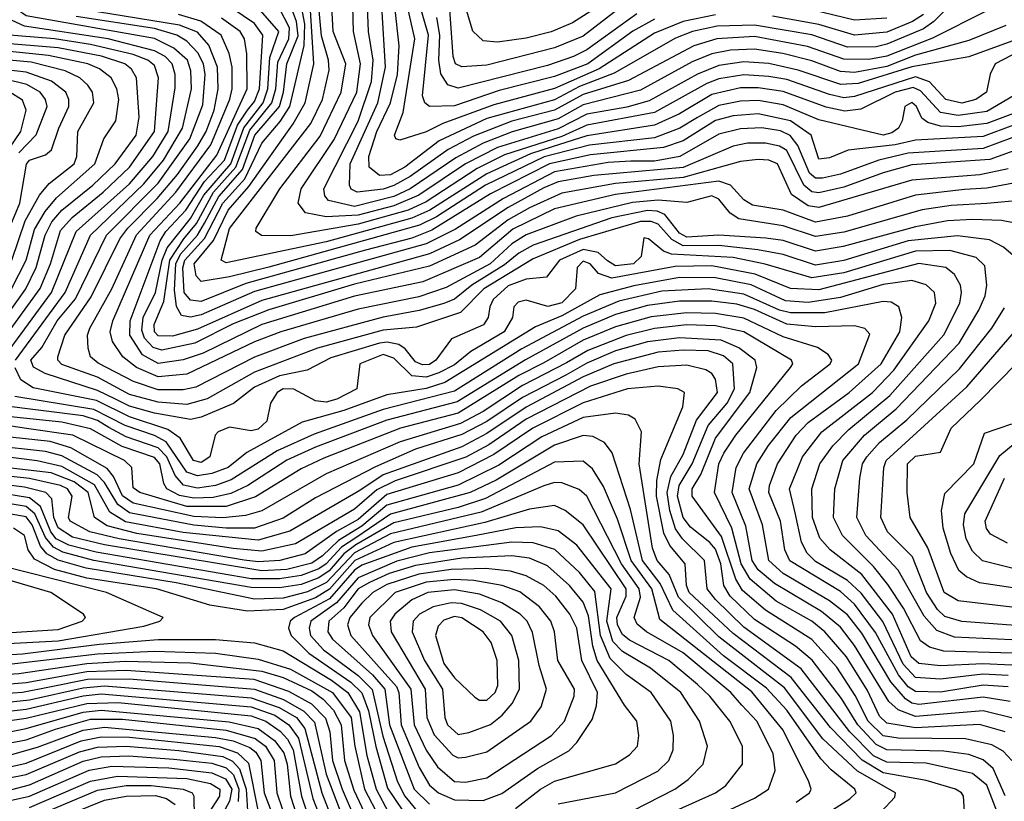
# Model space of a CAD drawing. Extents: x 501367 to 657802, y 482273 to 547541.
# Tile 566 of 656: x 588757 to 591514, y 539591 to 541778. Entities that reach past the tile are written whole.
import ezdxf

# ---------------------------------------------------------------- set-up
doc = ezdxf.new("R2010")
doc.units = 0

msp = doc.modelspace()

# ---------------------------------------------------------------- linework, layer by layer
at = {"layer": '0CON20XD'}
for points in [[(590432.9, 541807.1), (590335, 541732.2), (590255, 541699), (590065, 541650.6), (589995, 541645.9), (589977.5, 541655), (589970.7, 541675), (589953.5, 541925)], [(591615, 541477), (591455, 541417.7), (591245, 541404.8), (591162.8, 541385), (591055.8, 541345.8), (591005, 541334.9), (590985, 541334.7), (590968.5, 541348.5), (590935.6, 541425.6), (590914.4, 541454.4), (590887.3, 541467.3), (590835, 541475.3), (590775, 541472.7), (590715, 541457.7), (590605.1, 541394.9), (590535, 541382.2), (590467.9, 541382.1), (590405, 541378.8), (590255, 541351.9), (590111.8, 541278.2), (589977.7, 541192.3), (589895, 541151), (589415, 541017.7), (589265, 540951.9), (589235.6, 540945.6), (589210.4, 540950.4), (589195.8, 540975.8), (589191, 541021), (589194.8, 541095), (589207.6, 541122.4), (589255.1, 541175), (589275, 541208.5), (589315, 541283.6), (589380.7, 541359.3), (589415.3, 541455), (589484.2, 541535), (589496, 541575), (589505.2, 541655), (589537.3, 541732.7), (589532.6, 541772.6), (589512.4, 541825)], [(591385, 541841), (591316.9, 541773.1), (591287.6, 541752.4), (591185, 541709.3), (591155, 541702.5), (591075, 541701.5), (590975, 541735.4), (590815, 541763.1), (590710.2, 541759.8), (590641.3, 541745), (590593.8, 541726.2), (590422, 541628), (590325, 541590.9), (590255, 541554.3), (590065, 541501.3), (589931.3, 541438.7), (589835.4, 541365), (589795, 541343.7), (589765, 541342.2), (589735.5, 541365.5), (589734.4, 541395), (589756.9, 541465), (589795.5, 541545), (589814.9, 541625), (589819.6, 541705), (589807.9, 541815)], [(590535, 541779.6), (590474.4, 541745.6), (590347.9, 541655), (590255, 541619.3), (590100, 541580), (589975, 541537.2), (589905, 541534.8), (589891.7, 541545), (589884.8, 541565.2), (589901.5, 541735), (589875.6, 541825)], [(590400, 541830), (590305, 541768.9), (590245, 541743.8), (590175, 541726.7), (590095, 541715.5), (590055, 541718.7), (590026.2, 541746.2), (590007.8, 541805)], [(588745.5, 540825), (588884.9, 541015.1), (588955.1, 541175), (589105, 541319.1), (589160.2, 541385), (589213.4, 541475), (589238.5, 541585), (589236.1, 541635), (589226.6, 541665), (589188.4, 541698.4), (589135, 541725.2), (588775, 541788.8), (588753.7, 541803.7)], [(591538.7, 541118.6), (591511.5, 541141.5), (591472.2, 541162.2), (591383.1, 541173.1), (591245, 541159), (591065, 541104.2), (590985, 541091.1), (590895, 541120.7), (590824.2, 541134.2), (590715, 541145.9), (590615, 541144.9), (590582.7, 541162.7), (590545, 541206.3), (590525, 541213.5), (590495, 541213.7), (590325, 541162.6), (590195, 541108.8), (590056.7, 541025), (589991.6, 540958.4), (589867.9, 540917.9), (589775, 540909), (589590.7, 540859.3), (589415, 540791.8), (589282.4, 540717.6), (589225, 540701.6), (589145, 540708.1), (589065, 540729.4), (588975, 540777.7), (588875, 540813.4), (588863.5, 540825), (588864.1, 540835), (588883.8, 540895), (588957.5, 541002.5), (589037.2, 541165), (589059.7, 541195), (589142.3, 541277.7), (589199.4, 541345), (589255.8, 541425), (589278.9, 541465), (589301.3, 541525), (589313, 541585), (589311.2, 541645), (589287, 541707), (589255, 541742.9), (589205, 541763.2), (588935, 541806.2)], [(591690.6, 541465), (591473.2, 541386.8), (591255, 541371.7), (591175, 541350), (591065, 541309.3), (590995, 541293.9), (590975, 541296.2), (590952.5, 541315), (590905, 541411.6), (590885, 541424.2), (590845, 541432.2), (590795, 541432.2), (590755, 541424.2), (590615, 541364.4), (590365, 541342), (590265, 541324.1), (590225, 541307.8), (590125, 541252.5), (589988.2, 541161.8), (589905, 541122.8), (589435, 540992.5), (589255, 540912.5), (589185, 540892.9), (589145, 540893.7), (589134.7, 540905), (589133.8, 540925), (589160.6, 540989.4), (589177.4, 541105), (589217.2, 541165), (589251.9, 541208.1), (589299.7, 541295), (589362.8, 541365), (589401.4, 541468.6), (589463.6, 541545), (589474.2, 541585), (589480.3, 541659.7), (589510.9, 541725), (589513, 541755), (589485, 541809.5)], [(591625, 541514.2), (591455, 541451.2), (591265, 541440.7), (591208.2, 541428.2), (591077, 541413), (591025, 541391.3), (590995, 541388.2), (590973.1, 541455), (590915, 541494.7), (590825, 541514.2), (590755, 541508.8), (590705, 541496.1), (590615, 541439.3), (590560, 541420), (590355, 541399.9), (590240.3, 541375), (590075, 541291), (589910.9, 541189.1), (589855, 541166.8), (589725, 541133.3), (589390.1, 541039.9), (589265, 540989.3), (589235, 540993.2), (589218.1, 541015), (589213.8, 541083.8), (589219.2, 541105), (589274.4, 541165.6), (589326.2, 541265), (589387.1, 541332.8), (589435, 541432.5), (589486.9, 541493.1), (589513.9, 541535), (589554.1, 541705.9), (589555.6, 541765.6), (589546, 541815)], [(591625, 541547.4), (591465, 541487.3), (591385, 541478.5), (591335, 541480.2), (591300.3, 541490.3), (591282.9, 541502.9), (591268.5, 541535), (591255, 541546), (591235.8, 541535), (591228.2, 541495), (591217.6, 541475), (591198.8, 541461.2), (591175, 541454.5), (590995, 541497.6), (590895, 541540.3), (590825, 541551.6), (590775, 541550.4), (590715, 541538.3), (590655.2, 541504.8), (590605.1, 541474.9), (590535, 541447.6), (590352.8, 541427.2), (590226.1, 541393.9), (590061.3, 541315), (589924, 541226), (589876.8, 541203.2), (589455, 541086), (589345, 541058.5), (589265, 541045.7), (589251.4, 541061.4), (589245.5, 541095), (589299.5, 541160.5), (589341.2, 541245), (589399.1, 541310.9), (589523.1, 541486.9), (589556.7, 541545), (589580.6, 541655), (589571.4, 541805)], [(589272.7, 541287.3), (589348.2, 541375), (589384.7, 541475.3), (589439.3, 541545), (589451.8, 541585), (589458, 541672), (589482.3, 541745), (589425, 541811.4)], [(591555.7, 541574.3), (591465, 541521.6), (591385, 541509.7), (591335, 541518.4), (591279.1, 541579.1), (591258.7, 541588.7), (591208.6, 541575), (591112.5, 541527.5), (591067.8, 541522.2), (591015, 541533.5), (590895, 541576.9), (590825, 541587.7), (590775, 541587.4), (590695, 541568.8), (590605, 541514.5), (590535, 541482.5), (590345, 541453.4), (590247.9, 541422.1), (590187.5, 541402.5), (590065, 541346.7), (589905.3, 541244.7), (589855, 541222.3), (589615, 541156.9), (589335, 541097.3), (589321.2, 541105), (589345, 541194), (589572, 541488), (589604.9, 541555), (589623.4, 541636.6), (589621.6, 541665), (589602.6, 541732.6), (589593.8, 541823.8)], [(589395, 541525.3), (589415, 541549.2), (589428.8, 541585), (589438.2, 541735), (589415, 541767.2), (589350.8, 541810.8)], [(591535, 541678.4), (591488.5, 541655), (591474.8, 541625.2), (591463.8, 541575), (591434.6, 541555), (591395, 541544.9), (591350.5, 541555), (591304.5, 541604.5), (591265, 541618.1), (591095, 541563.5), (591065, 541559.5), (591025, 541568.9), (590905, 541610.7), (590855, 541619), (590785, 541623.5), (590715, 541612.5), (590680.7, 541599.3), (590535, 541518.7), (590345, 541483.1), (590275, 541451.6), (590115, 541399.6), (590038.1, 541361.9), (589895, 541268.3), (589845, 541245), (589705, 541206.3), (589516.7, 541173.3), (589434.6, 541174.6), (589418.7, 541185), (589419.2, 541195), (589486, 541305), (589598.1, 541451.9), (589657.4, 541575), (589670, 541655), (589634.9, 541744.9), (589631.5, 541815)], [(591545, 541721.5), (591415, 541674.6), (591255, 541645.9), (591105, 541599.7), (591056.7, 541596.7), (590937.1, 541637.2), (590855.1, 541655.1), (590785, 541659.8), (590715, 541649.6), (590654.7, 541625.3), (590519.3, 541550.7), (590456.8, 541533.2), (590345, 541513.8), (590265, 541472.5), (590095, 541420.5), (590005, 541374.3), (589875, 541287.4), (589805, 541256.8), (589705, 541231.2), (589615, 541226.3), (589557.8, 541237.8), (589537.3, 541265), (589545.5, 541305), (589637.3, 541442.7), (589700.7, 541575), (589711.8, 541655), (589691.4, 541745), (589689.6, 541815)], [(591518.6, 541761.4), (591415, 541719.7), (591265, 541679), (591185, 541646.7), (591095, 541630.4), (591055, 541633.3), (590975, 541662.9), (590893.6, 541683.6), (590815, 541696), (590747.1, 541692.9), (590695, 541682.4), (590640, 541660), (590495, 541580.7), (590335, 541540.1), (590265, 541500.3), (590135.7, 541464.3), (590055, 541432.9), (589978.3, 541391.6), (589850.7, 541305), (589805, 541283.7), (589695, 541255.7), (589622.1, 541272.1), (589611.2, 541285), (589608.8, 541305), (589705, 541494), (589741.8, 541605), (589747.2, 541665), (589733.9, 541745), (589731.4, 541815)], [(591465, 541803), (591313.4, 541726.6), (591185, 541676.2), (591135, 541666.6), (591065, 541667.3), (590962.8, 541702.8), (590815, 541731), (590709.4, 541725), (590645.1, 541704.9), (590461.7, 541608.3), (590335, 541568.4), (590255, 541524.6), (590135, 541493.7), (590027.9, 541452.1), (589956.7, 541415), (589850.7, 541339.3), (589805, 541313.8), (589775, 541304), (589702.5, 541295), (589685, 541304), (589680.2, 541315), (589682.4, 541375), (589759.6, 541545), (589781.8, 541645), (589771.2, 541815)], [(590705, 541791.3), (590615, 541773), (590535, 541740), (590379.6, 541640.4), (590255, 541585.8), (590085, 541540.3), (589942.4, 541487.6), (589895, 541464), (589821.2, 541441.2), (589810, 541445), (589806.9, 541455), (589831.3, 541518.7), (589863.8, 541725), (589842.7, 541815)], [(591185, 541782.4), (591095, 541776.4), (590975, 541806)], [(588706.8, 540825), (588846.4, 541015), (588914.9, 541185), (589065, 541318.4), (589129.5, 541395), (589172.9, 541465), (589192.5, 541587.5), (589192.5, 541625), (589184.4, 541655), (589164.6, 541675), (589135, 541691.4), (589004.9, 541724.9), (588770.3, 541760.3), (588735.8, 541775.8)], [(591535.7, 540005.7), (591345, 540010.9), (591305, 540022.2), (591279.9, 540039.9), (591231.4, 540131.4), (591188, 540198), (591148.2, 540248.2), (591061.4, 540335), (591036.1, 540385), (591039.8, 540465), (591062.2, 540545), (591123, 540615), (591211.2, 540688.8), (591387.4, 540872.6), (591442.7, 540965), (591460.3, 541005), (591465.5, 541035), (591459.7, 541089.7), (591435, 541112.2), (591361.8, 541131.8), (591265, 541130.3), (591065, 541069.9), (590975, 541056), (590844.2, 541094.2), (590755, 541112.3), (590582.4, 541122.4), (590559.9, 541129.9), (590518, 541165), (590505, 541167.3), (590497.2, 541115), (590476.2, 541095), (590425, 541089.3), (590403.1, 541103.1), (590376.7, 541126.7), (590335, 541135.4), (590268.8, 541105), (590232, 541058), (590175, 541052), (590125, 541033.2), (590083.3, 540995), (590073.3, 540975), (590069.1, 540945), (590055.8, 540924.1), (589965.9, 540885), (589922.8, 540825), (589905, 540813.4), (589885, 540812.7), (589865, 540820.7), (589836.7, 540856.7), (589818.8, 540868.8), (589786, 540876), (589765, 540873.3), (589628.1, 540831.9), (589562.4, 540797.6), (589485, 540781.1), (589415, 540750.2), (589356.1, 540703.9), (589265, 540666.3), (589235, 540659.7), (589135, 540676.7), (589065, 540696.5), (589025, 540715.9), (588975, 540740.8), (588828.3, 540788.3), (588795.6, 540805.6), (588788.7, 540825), (588818.8, 540861.2), (588862.3, 540935), (588913.1, 540996.9), (589000.4, 541175), (589145, 541321.1), (589233.7, 541445), (589270.1, 541539.9), (589276.3, 541625), (589271.4, 541655), (589255.6, 541685.6), (589225, 541717.9), (589196.9, 541735), (589135, 541753.8), (588915, 541787.2)], [(591606.7, 541196.7), (591505.8, 541215.9), (591425, 541219.3), (591354.9, 541215.1), (591265, 541198.9), (591063.1, 541143.1), (590985, 541130.7), (590895, 541160.2), (590846.8, 541166.8), (590715, 541175.5), (590625, 541169.5), (590605, 541180.8), (590563.3, 541233.3), (590542.5, 541242.5), (590515, 541244.1), (590415, 541224.1), (590195, 541147.4), (590155, 541125.1), (590115, 541092.4), (590022.7, 541035), (589975, 540996.4), (589945, 540983.8), (589875.7, 540964.3), (589775, 540946.1), (589554, 540886), (589415, 540834), (589250.6, 540749.4), (589215, 540742.4), (589145, 540742.6), (589075.5, 540765.5), (588977, 540817), (588955.8, 540835), (588948.8, 540858.8), (588947.1, 540895), (588953.4, 540915), (589015.1, 541025), (589083.9, 541176.1), (589194.7, 541295), (589292.3, 541427.7), (589345.4, 541555.4), (589352, 541585), (589351.7, 541645), (589343.7, 541683.7), (589321.2, 541735), (589264.1, 541774.1), (589202.2, 541792.2)], [(591566.9, 541273.1), (591465, 541264.2), (591365, 541258.3), (591284.1, 541245.9), (591065, 541183.5), (590985, 541171.3), (590895, 541201.1), (590770.9, 541220.9), (590746.4, 541236.4), (590715, 541275.9), (590695, 541285.2), (590625, 541266.2), (590545, 541273.3), (590473.3, 541266.6), (590315, 541228.4), (590175, 541176.4), (590135, 541150.7), (590074.2, 541095), (589951.6, 541028.4), (589875, 541002.9), (589705, 540967.7), (589488.2, 540905), (589415, 540877.1), (589225, 540786.4), (589145, 540779.1), (589084.4, 540804.4), (589045.9, 540835), (589017.4, 540877.4), (589010.3, 540905), (589018.4, 540935), (589121.6, 541175), (589205.1, 541264.9), (589308.8, 541398.8), (589394.5, 541585), (589392.9, 541682.9), (589386.4, 541725), (589374.8, 541745), (589322.5, 541782.6)], [(590485.2, 541794.8), (590345, 541693.3), (590307.4, 541675), (590235, 541649.6), (589985, 541586.5), (589956, 541596), (589936.3, 541626.3), (589930.3, 541665), (589933.3, 541735), (589925, 541784.6)], [(591287.8, 541792.2), (591257.1, 541772.9), (591185, 541743.5), (591095, 541734.5), (590995, 541765.1), (590865, 541788.4)], [(588668.2, 540825), (588814.2, 541025.8), (588843.1, 541095), (588871.6, 541188.4), (588903.8, 541225), (588991.1, 541295), (589064.7, 541365), (589134.2, 541465), (589145.4, 541615), (589135, 541649.5), (589116, 541665), (589075, 541680.8), (588955, 541708.5), (588854.6, 541724.6), (588706.2, 541736.2)], [(588622.4, 540812.4), (588774.5, 541025), (588803.3, 541085), (588828.1, 541175), (588847.6, 541212.4), (588875.1, 541244.9), (588961.8, 541315), (589024.1, 541375), (589083.3, 541455), (589092.1, 541505), (589084.2, 541615), (589070.1, 541640.1), (589052, 541655), (588986.4, 541676.4), (588865, 541698.9), (588695, 541712.9)], [(588734.5, 541025), (588774.9, 541105), (588799, 541191), (588828.3, 541241.7), (588860.1, 541279.9), (588967.7, 541375), (588993.1, 541445), (589026.2, 541495), (589034.8, 541555.2), (589029.5, 541585), (589013.1, 541615), (588980.7, 541640.7), (588948.2, 541655), (588838, 541678), (588665.2, 541695.2)], [(588734.9, 541105), (588772.3, 541215), (588812.5, 541287.5), (588840, 541320.1), (588910.1, 541375), (588917.1, 541395), (588920.1, 541465), (588964.8, 541545), (588961.2, 541575), (588948.4, 541595), (588925.2, 541615), (588884.9, 541634.9), (588789.6, 541659.6), (588655, 541671.2)], [(588671.1, 541058.9), (588757.8, 541265), (588775.8, 541374.1), (588785, 541384.8), (588829.8, 541400.2), (588846.2, 541413.9), (588866.3, 541475), (588895.2, 541535), (588894.8, 541555), (588885.9, 541575), (588846.2, 541606.2), (588775, 541631.7), (588677.2, 541642.8)], [(588754.6, 541405.4), (588803.7, 541456.3), (588833.7, 541535), (588829.2, 541555), (588814.9, 541574.9), (588776.9, 541596.9), (588712.3, 541612.3)], [(588697.4, 541375), (588760.8, 541465), (588775.1, 541525), (588765, 541553.1), (588727, 541577)], [(591555, 541323.2), (591465, 541306.7), (591402.8, 541302.8), (591265, 541287.1), (591075, 541228.6), (590985, 541211.5), (590895, 541244.7), (590809.1, 541259.1), (590785, 541273.7), (590747.4, 541315), (590715, 541325.9), (590425, 541288.5), (590255, 541248.6), (590138.3, 541191.7), (590045, 541112.9), (589885.7, 541044.3), (589695, 541004.7), (589435, 540924.7), (589270.6, 540845), (589215, 540826), (589145, 540816), (589100.7, 540840.7), (589065.7, 540895), (589066.2, 540935), (589150.5, 541159.5), (589166, 541185), (589222.7, 541245), (589275, 541324.9), (589330.5, 541385), (589367.2, 541482.8), (589395, 541525.3)], [(591525, 541360.5), (591445.8, 541344.2), (591255, 541329.3), (590995, 541252.2), (590965, 541256.8), (590918.6, 541288.6), (590878.7, 541375), (590855, 541384.8), (590825, 541387.2), (590775, 541381), (590615, 541336.8), (590425, 541319.6), (590275, 541293.1), (590185, 541251.8), (590125, 541217.9), (590032.6, 541147.3), (589905, 541088.7), (589695, 541038.2), (589455, 540966.1), (589355, 540926.7), (589247.5, 540872.5), (589155, 540853.1), (589130.7, 540860.7), (589106.8, 540886.8), (589099.1, 540909.1), (589103, 540945), (589137.2, 541015), (589156.2, 541105), (589170.3, 541139.7), (589235, 541221.8), (589272.7, 541287.3)], [(591535, 539972.1), (591454.1, 539975.9), (591335, 539969.8), (591275, 539976.4), (591253.1, 539995), (591200.6, 540115), (591115.1, 540225.1), (591026.4, 540295), (590997.3, 540327.3), (590976.7, 540385), (590975.5, 540465), (590997.6, 540535), (591034.1, 540585.9), (591078.7, 540631.3), (591193.4, 540726.6), (591345, 540896.1), (591389.4, 540985), (591394.5, 541015), (591391.1, 541035), (591375, 541064.7), (591350, 541085), (591275, 541096.1), (590995, 541021.7), (590915, 541025.5), (590816.2, 541066.2), (590695, 541089.5), (590592.9, 541087.1), (590414.7, 541054.7), (590377.8, 541067.8), (590354.8, 541095), (590335, 541102.1), (590318.4, 541085), (590313.6, 541025), (590275, 540985.9), (590235.6, 540975.6), (590175, 540993), (590152.8, 540987.2), (590141.2, 540975), (590136.8, 540945), (590113.5, 540905), (590020.5, 540849.5), (589975, 540812.7), (589930.5, 540789.5), (589895, 540777.7), (589855, 540781.2), (589805, 540830.7), (589775, 540841.6), (589710, 540815), (589700.8, 540745), (589645, 540716.2), (589615, 540708.2), (589585, 540711.4), (589525, 540744.5), (589495, 540745.1), (589477.8, 540735), (589459.1, 540705), (589449.1, 540655), (589425, 540631.9), (589405, 540627.9), (589345, 540637.6), (589313.2, 540625), (589304.1, 540615), (589290, 540555), (589265, 540538.7), (589244, 540545), (589206.8, 540606.8), (589171.7, 540631.7), (589065, 540666.4), (588972.1, 540712.1), (588795, 540748.1), (588760.6, 540770.6), (588744.2, 540804.2)], [(591525, 539942.5), (591453.8, 539946.2), (591335, 539932.6), (591265, 539937.6), (591231.2, 539975), (591173.8, 540093.8), (591112.9, 540172.9), (591075, 540209.2), (590985, 540261.9), (590961.7, 540285), (590946.1, 540316.1), (590928.2, 540398.2), (590912.4, 540465), (590949.4, 540555), (591002.8, 540625), (591145, 540734.9), (591205, 540797.5), (591303, 540935), (591322.4, 540985), (591318.6, 541015), (591295, 541035.8), (591255, 541048), (591175, 541037.3), (591055, 541000.6), (590965, 540987), (590901.7, 540991.7), (590805, 541036.4), (590705, 541056), (590605, 541056.4), (590476.8, 541033.2), (590381.8, 541008.2), (590275, 540949.7), (590201.7, 540918.3), (589947.5, 540762.5), (589895, 540745.6), (589785, 540728.5), (589665, 540684.9), (589548.2, 540651.8), (589393.3, 540566.7), (589340.6, 540525), (589295, 540507.9), (589255, 540501.9), (589225, 540511.6), (589166.9, 540596.9), (589135, 540614.5), (589052.2, 540642.2), (588965, 540687.3), (588743.4, 540723.4)], [(591525, 539911), (591455, 539916), (591335, 539896.2), (591265, 539898.1), (591245, 539911.6), (591218.3, 539945), (591153.5, 540063.5), (591095, 540142.1), (591055, 540177.8), (590913.6, 540263.6), (590899.5, 540295), (590887.2, 540375), (590854.9, 540455), (590856.6, 540475), (590878.6, 540535), (590931.3, 540615), (590965, 540651.2), (591079.5, 540735), (591169.7, 540815), (591222, 540905), (591227.5, 540945), (591218.5, 540975), (591197.2, 540987.2), (591175, 540989.8), (591012, 540958), (590915, 540957.4), (590885, 540964.8), (590785, 541009.9), (590685, 541024.7), (590555, 541018.3), (590435, 540990.8), (590335, 540948.8), (590163.4, 540856.6), (589975, 540738.8), (589775, 540687.1), (589581.3, 540618.7), (589478.3, 540571.7), (589349.7, 540490.3), (589305, 540474.2), (589255, 540466.9), (589216, 540476), (589192.8, 540502.8), (589168.7, 540555), (589145, 540580.2), (589055, 540610.8), (589007.2, 540637.2), (588975, 540656.2), (588935, 540669.3), (588705, 540698.9)], [(591530.6, 539870.6), (591455, 539881.9), (591275, 539862.2), (591255, 539865.8), (591237.3, 539877.3), (591196.4, 539925), (591115, 540061.1), (591075, 540112.3), (591025, 540152.2), (590895, 540228.2), (590854.6, 540265), (590837.2, 540365), (590799.9, 540465), (590821.5, 540535), (590853.6, 540586.4), (590916.2, 540665), (591105.5, 540815), (591137.8, 540897.8), (591123.7, 540913.7), (591095, 540921.7), (590985, 540918.4), (590905, 540926.1), (590815, 540966.9), (590765, 540981.6), (590695, 540990.4), (590605, 540990.4), (590515, 540978.1), (590425, 540953.4), (590335, 540915.1), (590173.4, 540826.6), (589981.7, 540708.3), (589785, 540657.5), (589585, 540581.6), (589505, 540545.7), (589395.6, 540475), (589348.2, 540451.8), (589298.6, 540441.4), (589245, 540439.5), (589205, 540446.8), (589169, 540465), (589160.4, 540480.4), (589149.6, 540535), (589135, 540553.1), (589044.2, 540584.2), (588955, 540633.1), (588875, 540651.8), (588705, 540669.6)], [(591535, 540042.6), (591375, 540050.5), (591325, 540068.5), (591289.3, 540109.3), (591217.3, 540237.3), (591126.7, 540335), (591100.8, 540385), (591109.2, 540495), (591117.2, 540535), (591128.9, 540555), (591164.8, 540595), (591241.5, 540658.5), (591388.7, 540801.3), (591479.3, 540915), (591515, 540971.6)], [(591545, 539821.7), (591455, 539844.3), (591265, 539828.3), (591216.7, 539846.7), (591190.5, 539870.5), (591095, 540026.8), (591055, 540078.6), (591002, 540122), (590870.4, 540200.4), (590825, 540238.6), (590807.7, 540265), (590790.8, 540360.8), (590752.3, 540455), (590763, 540525), (590783.4, 540565), (590875.4, 540684.6), (590946.6, 540753.4), (591026.6, 540815), (591030.8, 540825), (591021.2, 540841.2), (590991.1, 540861.1), (590895, 540890.6), (590785, 540943.1), (590705, 540955.8), (590625, 540958), (590525, 540946.7), (590425, 540918.7), (590335, 540880.9), (590225, 540817.6), (590155, 540782.2), (589985, 540677.3), (589823.7, 540635), (589608.8, 540551.2), (589545, 540520.9), (589417.5, 540442.5), (589335, 540415.4), (589225, 540416), (589093.6, 540455), (589075, 540467.8), (589071.6, 540525), (589050.5, 540545), (588906.4, 540615), (588775.8, 540634.2), (588665, 540650.5)], [(591516.5, 539785), (591445, 539805.5), (591265, 539796.9), (591185, 539809.8), (591165, 539829), (591130.6, 539900.6), (591072.2, 539995), (591011.4, 540065), (590975, 540094.6), (590875, 540150.5), (590802.4, 540212.4), (590777.7, 540255), (590751.2, 540355), (590702.4, 540455), (590714.6, 540535), (590729, 540565), (590762.3, 540615), (590915.3, 540805), (590921.9, 540815), (590918.4, 540825), (590784.7, 540905), (590705, 540921.6), (590625, 540923.9), (590535, 540914.4), (590455, 540894.6), (590347.5, 540852.5), (590288.1, 540818.1), (590165, 540754.6), (590055, 540681.7), (589991.6, 540648.4), (589822.9, 540597.2), (589615, 540506.9), (589435, 540403.6), (589389.2, 540390.8), (589325.5, 540384.5), (589245, 540388.2), (589074.8, 540425), (589045, 540445.6), (589020.1, 540500.1), (589002, 540522), (588900.1, 540580.1), (588842.3, 540597.7), (588695, 540613.6)], [(591545, 540082.7), (591395, 540093.9), (591347.7, 540107.7), (591327.4, 540127.4), (591296.7, 540175), (591257.3, 540275), (591186.9, 540345), (591168.4, 540385), (591176.8, 540525), (591182.9, 540545), (591409.1, 540750.9), (591560.6, 540925)], [(591535.6, 539705), (591511.3, 539731.3), (591479.1, 539749.1), (591405, 539766.1), (591217.3, 539767.3), (591175, 539774.2), (591132.5, 539815), (591096.8, 539886.8), (591045, 539965.9), (590975, 540043.5), (590845.3, 540125.3), (590780.8, 540180.8), (590762.7, 540212.7), (590721.9, 540331.9), (590640, 540445), (590640.5, 540465), (590664.6, 540505.4), (590705, 540606.7), (590801.1, 540735), (590820.8, 540805), (590816.1, 540825), (590770.3, 540860.3), (590721.5, 540881.5), (590605, 540888.2), (590515, 540876.4), (590425, 540851.2), (590345, 540816.8), (590286.3, 540783.7), (590165, 540721.2), (590065, 540653.8), (589995, 540617.1), (589865, 540576.4), (589753.2, 540526.8), (589585, 540440.2), (589495, 540383.2), (589415, 540355.6), (589335, 540355.4), (589245, 540363.6), (589065, 540398.1), (589031.5, 540421.5), (588995, 540483.3), (588974.1, 540504.1), (588875, 540557.8), (588829.6, 540569.6), (588676.5, 540586.5)], [(591535, 540134.6), (591385, 540151.8), (591345.6, 540175), (591300.1, 540300.1), (591250.9, 540385), (591241.9, 540455), (591243, 540535), (591265, 540557.1), (591335, 540567.8), (591365.2, 540635), (591447, 540713), (591600.8, 540869.2)], [(591516.4, 539606.4), (591482.8, 539682.8), (591455, 539707), (591415, 539721.6), (591345, 539731.2), (591185, 539734.6), (591155, 539750.3), (591104, 539805), (591058.3, 539878.3), (590976.2, 539986.2), (590929.7, 540025), (590815, 540100.1), (590746.1, 540165), (590728.9, 540195), (590720, 540255), (590705, 540296.2), (590690, 540315), (590635, 540358.4), (590614.9, 540384.9), (590599.4, 540445), (590603.5, 540475), (590640.5, 540535), (590685, 540642.4), (590738.1, 540705), (590758.6, 540745), (590753.6, 540815), (590727.7, 540837.7), (590685, 540851.1), (590615, 540853.4), (590545, 540847.4), (590420.5, 540815), (590335, 540778.3), (590175, 540693.6), (590065, 540619.9), (589995, 540582.7), (589775, 540504.9), (589709.2, 540460.8), (589513.1, 540346.9), (589425, 540322.1), (589215, 540343.3), (589053.4, 540373.4), (589010, 540400), (588966.8, 540476.8), (588875, 540527.9), (588806.2, 540543.8), (588585, 540571.2)], [(591493.2, 539563.2), (591465, 539636.2), (591425, 539669.1), (591295, 539697.3), (591185, 539700.8), (591148, 539718), (591081.9, 539785), (590945, 539961.6), (590785, 540078.4), (590705, 540155.7), (590681.8, 540185), (590674.6, 540265), (590612.7, 540325), (590593.4, 540353.4), (590577.3, 540405), (590569.9, 540455), (590580.2, 540499.8), (590615, 540561), (590652.5, 540657.5), (590710.8, 540735), (590705, 540771.8), (590695, 540788.2), (590678.7, 540798.7), (590625, 540811.2), (590545, 540806.6), (590455, 540786.6), (590355, 540752.8), (590175, 540659.9), (590071.2, 540588.8), (590006.1, 540553.9), (589808.1, 540488.1), (589757.1, 540462.9), (589695, 540408.4), (589529, 540311), (589435, 540291.1), (589355, 540297.9), (589085, 540340.7), (589002.1, 540362.1), (588966.5, 540385), (588949.3, 540455), (588909.3, 540485), (588845, 540509.8), (588595, 540539.2)], [(591404.4, 539535), (591399.5, 539605), (591394.5, 539615), (591377.5, 539625), (591295, 539649.5), (591175, 539670.6), (591115.9, 539705.9), (591027.1, 539797.1), (590917.5, 539937.5), (590755, 540060.2), (590631.6, 540175), (590624.3, 540195), (590620.5, 540255), (590577.1, 540307.1), (590560.9, 540340.9), (590540.6, 540445), (590541.5, 540488.5), (590552.8, 540547.2), (590614.2, 540695), (590618.5, 540735), (590600, 540745), (590545, 540752.2), (590459.4, 540745), (590335, 540706.1), (590194.2, 540635), (590085, 540561), (589985, 540509.6), (589785, 540449.4), (589705, 540379.8), (589644.1, 540345.9), (589556.5, 540283.5), (589485.6, 540264.4), (589425, 540261.3), (589386.1, 540266.1), (589035.5, 540325.5), (588953.2, 540345), (588898.7, 540375), (588894.1, 540385), (588904.3, 540445), (588890.7, 540465), (588871.4, 540475), (588785, 540493.9), (588595, 540515.1)], [(591169, 539561), (591207.2, 539602.8), (591209.6, 539615), (591103, 539675), (591005.9, 539765.9), (590898.8, 539908.8), (590715, 540051.5), (590601.7, 540161.8), (590575.4, 540225.4), (590542, 540265), (590529, 540299), (590491.8, 540535), (590497.8, 540625), (590480.3, 540660.3), (590461.5, 540671.5), (590425, 540677.4), (590335, 540664.9), (590219.4, 540610.6), (590098.5, 540531.5), (589985, 540475.4), (589785, 540419.6), (589715, 540360.6), (589649.5, 540320.5), (589605, 540277.6), (589575, 540257.5), (589505, 540239.9), (589435, 540236.2), (588995, 540308.6), (588905, 540329.7), (588865, 540355.7), (588852.8, 540385), (588847.3, 540437.3), (588830.5, 540455), (588770.4, 540470.4), (588627.6, 540487.6)], [(591538.3, 540188.3), (591445, 540202.5), (591408.6, 540218.6), (591387.1, 540237.2), (591364, 540284), (591342.9, 540355), (591338.5, 540405), (591348, 540452), (591428.4, 540535), (591459, 540621), (591535, 540647.1)], [(590998, 539545), (591081.8, 539598.2), (591098.9, 539615), (591095.8, 539625), (591028.9, 539678.9), (591000, 539710), (590905, 539846.1), (590847.9, 539907.9), (590728, 539998), (590586.2, 540126.2), (590550.7, 540200.7), (590500.8, 540265), (590467.7, 540407.7), (590416.1, 540566.1), (590394.5, 540594.5), (590362.2, 540612.2), (590335, 540614.8), (590255, 540587.1), (590090.9, 540489.1), (590018.7, 540455), (589795, 540394.8), (589697.9, 540327.9)], [(591695, 540203.3), (591453.3, 540263.4), (591425, 540290.5), (591406.9, 540325), (591399.6, 540365), (591404, 540395), (591501.5, 540558.5), (591581.5, 540625)], [(590931.3, 539588.7), (590968.7, 539615), (590973.4, 539625), (590967.2, 539645), (590895, 539789.8), (590806.8, 539896.8), (590549.7, 540099.7), (590526.8, 540185), (590469.4, 540265), (590430.7, 540380.7), (590391.7, 540471.7), (590361, 540521), (590335, 540542.4), (590255, 540540.1), (590061.7, 540438.3), (589985, 540412.7), (589805, 540370.2), (589698.7, 540308.7), (589665, 540283.4), (589623.9, 540236.1), (589595, 540215.8), (589545, 540197.8), (589485, 540187.9), (589405, 540189.2), (588964.5, 540264.5), (588878.1, 540288.1), (588851.6, 540301.6), (588829.1, 540329.1), (588799.5, 540395), (588775, 540415.6), (588515, 540458.7)], [(589697.9, 540327.9), (589658.1, 540301.9), (589615.6, 540255), (589595, 540241.1), (589545, 540222.8), (589485, 540213.2), (589405, 540213.7), (588971.7, 540288.3), (588895, 540307.9), (588859.4, 540325), (588843.9, 540345), (588815.5, 540415.5), (588785, 540439.9), (588515, 540483.5)], [(590745, 539567), (590815, 539599.5), (590853.4, 539625), (590872.8, 539677.2), (590867.3, 539725), (590821, 539815), (590779.6, 539859.6), (590748.3, 539895), (590615, 540006.3), (590512.6, 540065), (590486.2, 540086.2), (590477.8, 540105), (590495, 540162.2), (590492.1, 540185), (590442, 540255), (590345, 540444.7), (590323.7, 540463.7), (590275, 540482), (590255, 540482.9), (590225, 540473.6), (590049.7, 540400.3), (589795, 540338.9), (589695, 540286.2), (589616.4, 540203.6), (589562.8, 540177.2), (589495, 540159.4), (589415, 540156.7), (589195, 540202.2), (588943, 540243), (588865, 540265.5), (588833.3, 540283.3), (588815, 540304.9), (588791.7, 540365), (588775, 540386.9), (588515, 540432.4)], [(591523.5, 540313.5), (591475, 540338.7), (591464.2, 540354.2), (591460.8, 540375), (591515, 540495.2)], [(590549.4, 539545), (590705.8, 539614.2), (590734.7, 539635), (590781.1, 539695), (590781, 539745), (590745.6, 539815), (590689.8, 539885), (590655, 539917.3), (590574.8, 539985), (590465, 540041.5), (590445, 540057.7), (590430.7, 540085), (590429, 540105), (590454.9, 540165), (590455.1, 540185), (590335, 540364.8), (590284.1, 540405), (590255, 540418.4), (590185, 540408.8), (590059.3, 540370.7), (589805, 540315.2), (589695.8, 540265), (589625, 540184.7), (589585, 540159.9), (589495, 540127.3), (589395, 540123.1), (589289.5, 540139.5), (589140.4, 540185), (588945.3, 540215.3), (588855, 540239.5), (588798.2, 540268.2), (588780.6, 540295), (588770.6, 540335), (588739.6, 540355)], [(590435, 539544.8), (590592, 539625), (590628.5, 539651.5), (590670.5, 539695), (590682.8, 539745), (590661, 539815), (590608.5, 539895), (590523.6, 539963.6), (590445, 540009.8), (590417.7, 540037.7), (590400.8, 540095), (590413.2, 540185), (590317.2, 540307.2), (590265, 540347.7), (590215, 540358.8), (590146.5, 540356.5), (590035, 540334.5), (589855, 540302.5), (589715, 540251.9), (589695, 540237.4), (589625, 540157.8), (589526.9, 540105), (589514.8, 540095), (589509.8, 540075), (589517.5, 540055), (589566.7, 540005), (589684.4, 539924.4), (589714.7, 539894.7), (589733.6, 539843.6), (589753.9, 539743.9), (589787.2, 539627.2), (589849.5, 539535)], [(590265, 539583.7), (590425, 539614.8), (590544.4, 539675.6), (590575, 539704.7), (590586.5, 539735), (590587.6, 539775), (590580.4, 539815), (590525.2, 539895), (590455, 539945.5), (590410.7, 539990.7), (590383.8, 540055), (590367.8, 540177.8), (590325, 540231.5), (590255.4, 540295.4), (590195, 540314.2), (590135, 540316.4), (589905, 540285.9), (589813.3, 540263.3), (589705, 540216.4), (589644.1, 540145.9), (589572.6, 540095), (589567.6, 540075), (589571.7, 540055), (589607.8, 540015), (589705, 539942.8), (589744, 539904), (589773.5, 539773.5), (589815.4, 539645.5), (589835.4, 539605.4), (589875, 539557.7)], [(590145, 539571.1), (590215.2, 539625), (590255, 539647.6), (590425, 539695.3), (590465, 539720.8), (590487.3, 539745), (590490.8, 539775), (590485.3, 539815), (590450.2, 539860.2), (590374.5, 539984.5), (590362.4, 540025), (590350.1, 540110.1), (590335, 540148.3), (590297, 540195), (590235, 540250.2), (590185, 540271.4), (590135, 540277.8), (589995, 540270.9), (589865, 540250.4), (589791.7, 540228.3), (589736.5, 540203.5), (589705, 540185.3), (589687.5, 540162.5), (589665, 540132.2), (589623.1, 540095), (589620, 540065), (589632.8, 540045), (589745.1, 539945), (589779.2, 539905), (589793, 539805), (589861.8, 539625), (589905, 539582.7)], [(588563.9, 540023.9), (588865, 540039.7), (589105, 540081.4), (589150, 540095), (589159.2, 540105), (589000.5, 540175), (588705, 540249.8)], [(590055, 539593.1), (590107, 539613), (590206.9, 539683.1), (590295, 539732.4), (590317.4, 539755), (590359.8, 539820.2), (590371.8, 539858.2), (590375.4, 539895), (590330.8, 539985), (590317.3, 540075), (590297.5, 540115), (590258, 540165), (590225, 540194.5), (590175, 540222.2), (590131.4, 540235), (590062.3, 540242.3), (589965, 540239.4), (589875, 540226.1), (589785, 540197.4), (589745.7, 540175), (589715, 540145.4), (589681.5, 540105), (589675.1, 540085), (589684.6, 540055), (589811.9, 539911.9), (589819.1, 539895), (589825.6, 539805), (589875.4, 539685.4), (589905, 539635.6), (589930.2, 539615), (589975, 539595.3), (590055, 539593.1)], [(588645, 540057.3), (588865, 540071.3), (588932.5, 540095), (588941.5, 540105), (588936.1, 540115), (588844.6, 540175), (588675, 540224.9)], [(590005, 539644.8), (590065, 539657), (590246.3, 539775), (590282.8, 539815), (590309.4, 539885), (590310.2, 539905), (590263.6, 539985), (590254.9, 540064.9), (590244.2, 540095), (590212.9, 540135), (590157.4, 540177.4), (590108.2, 540195), (590029, 540209), (589975, 540212), (589895, 540203.9), (589808.9, 540175), (589737.9, 540105), (589734.2, 540085), (589744.6, 540055), (589852.8, 539905), (589861.8, 539805), (589895, 539733.9), (589927.3, 539687.3), (589975, 539646.5), (590005, 539644.8)], [(589985, 539712.5), (590005, 539714.2), (590065, 539729.5), (590188.6, 539815), (590217.1, 539855), (590232.1, 539905), (590211.3, 539971.3), (590193.3, 540063.3), (590177.8, 540095), (590158.3, 540115), (590106.7, 540146.7), (590045, 540170.1), (589975, 540182.8), (589899.6, 540175), (589855.2, 540154.8), (589807.1, 540115), (589794.8, 540095), (589797.5, 540065), (589892.8, 539905), (589897.3, 539825), (589917.3, 539777.3), (589969.9, 539719.9), (589985, 539712.5)], [(589985, 539777.7), (590015, 539783.3), (590075, 539805.6), (590108, 539832), (590135.9, 539865), (590157, 539905), (590154.9, 539985), (590134.8, 540055), (590103.6, 540095), (590047, 540127), (589994.5, 540144.5), (589965, 540146.4), (589915, 540134.9), (589876.7, 540115), (589858.6, 540095), (589855.8, 540065), (589890.6, 539985), (589940.9, 539905), (589947.1, 539825), (589955.1, 539805.1), (589985, 539777.7)], [(590065, 539873.7), (590088.9, 539895), (590095.5, 539915), (590094.5, 539985), (590077, 540035), (590054.7, 540065), (589995, 540104.6), (589975, 540108.4), (589945, 540097.7), (589928.6, 540081.4), (589921.2, 540055), (589945, 539976.3), (589975, 539936.8), (590031.9, 539881.9), (590045, 539873.9), (590065, 539873.7)], [(588605, 539994.6), (588765, 540003.8), (588981, 540031), (589145, 540043.4), (589305, 540043.9), (589415, 540033.9), (589495, 540011.5), (589630.2, 539930.2), (589675.7, 539895), (589708.6, 539841.4), (589729.4, 539719.4), (589755.1, 539625), (589789.9, 539559.9)], [(588695, 539970.7), (588975, 540003.9), (589135, 540011), (589305, 540005.6), (589425, 539988.9), (589515, 539961.1), (589632.9, 539895), (589685.7, 539825), (589695.1, 539744.9), (589723, 539625), (589764.2, 539544.2)], [(587850.2, 539579.8), (587949.4, 539695), (587976.9, 539745), (588055, 539965.4), (588065, 539969.2), (588095, 539959.9), (588135, 539957.4), (588240.8, 539980.8), (588305, 539981.7), (588485, 539946.7), (588585, 539938.6), (588755, 539948.4), (588945, 539976.3), (589052.7, 539982.7), (589235, 539978), (589435.5, 539955.5), (589495, 539937), (589575, 539900), (589606.8, 539876.8), (589635.5, 539845.5), (589657.3, 539805), (589666.8, 539705), (589692.3, 539622.3), (589729.2, 539545)], [(587862.3, 539555), (587967.5, 539672.5), (588000.8, 539725), (588055, 539850.6), (588096.9, 539903.1), (588125, 539918.6), (588195, 539938.8), (588295, 539951.7), (588535, 539913.4), (588595, 539910.5), (588685, 539916.1), (588775, 539923.7), (588945, 539954.3), (589055, 539958.2), (589412.4, 539932.4), (589509.4, 539899.4), (589574.1, 539864.1), (589613.7, 539823.7), (589625.8, 539785), (589633.1, 539705), (589660.2, 539625), (589694.8, 539544.8)], [(587875, 539528.9), (587984.2, 539645.8), (588024.7, 539705), (588081, 539819), (588141.7, 539885), (588215, 539911.1), (588295, 539920.9), (588345, 539918), (588495, 539888.8), (588575, 539883), (588765, 539896.5), (588840.9, 539910.9), (588947.2, 539932.8), (589063.9, 539933.9), (589415, 539904.5), (589496, 539876), (589553.2, 539843.2), (589582.5, 539812.5), (589615, 539667), (589661.7, 539545)], [(587925, 539542.2), (588011.5, 539628.5), (588051.3, 539685), (588112.9, 539797.1), (588149.9, 539840.1), (588215, 539873.7), (588295, 539887.9), (588345, 539886), (588526.2, 539856.2), (588625, 539858), (588785, 539874.8), (588935, 539908.8), (588995, 539913.6), (589405, 539880.2), (589483.6, 539853.6), (589532, 539825), (589555.9, 539795), (589602.7, 539615), (589633.8, 539535)], [(587941.8, 539518.2), (588044.6, 539615), (588083.1, 539666.9), (588145, 539773.7), (588205, 539827.9), (588235, 539839.9), (588305, 539852.2), (588505, 539827.6), (588620.9, 539830.9), (588775, 539848.7), (588935, 539886.1), (588985, 539891.5), (589405, 539855.2), (589471.6, 539831.6), (589511.1, 539805), (589537.6, 539767.6), (589578.3, 539598.3), (589614.2, 539505.8)], [(587965, 539498.5), (588092, 539615), (588172.7, 539737.3), (588227.1, 539792.9), (588270.6, 539809.4), (588315, 539816.5), (588505, 539798), (588625, 539802.1), (588775, 539823.9), (588945, 539864.9), (589032.9, 539867.1), (589405, 539829.9), (589446.6, 539815), (589486.9, 539786.9), (589507.2, 539765), (589523.3, 539735), (589546, 539605), (589576.5, 539516.5)], [(588005, 539494.3), (588131.4, 539605), (588210.7, 539719.3), (588253, 539757), (588295, 539776.1), (588335, 539782.5), (588545, 539767.7), (588695, 539778.9), (588775, 539794.8), (588935, 539840.3), (588985, 539846.3), (589343.3, 539813.3), (589425, 539794.9), (589471, 539761), (589496.9, 539726.9), (589505.9, 539695), (589515.1, 539604.9), (589550.9, 539495)], [(588142.1, 539567.9), (588270.3, 539719.7), (588305, 539740.8), (588345, 539749.6), (588575, 539734.6), (588645, 539738.3), (588775, 539762.8), (588857.2, 539792.8), (588955, 539820.4), (589045, 539821.2), (589335, 539789.5), (589416.9, 539766.9), (589445.7, 539745), (589469.5, 539705), (589477.5, 539615), (589524.4, 539475)], [(588168.8, 539545), (588285, 539681.5), (588315.4, 539704.6), (588345.1, 539714.9), (588405, 539719.1), (588565, 539704.3), (588635, 539704.6), (588705, 539713.1), (588807.4, 539742.6), (588935, 539790.1), (588995, 539798.3), (589305, 539769.8), (589355, 539760), (589401.3, 539741.3), (589418.1, 539728.1), (589432.6, 539705), (589441.4, 539615), (589522.2, 539405)], [(588205, 539532.4), (588302.7, 539647.3), (588350.6, 539679.4), (588415, 539690.8), (588585, 539672.5), (588695, 539679.7), (588775, 539697.7), (588929.6, 539760.3), (588985, 539771.5), (589065, 539770.3), (589315.8, 539744.2), (589366.6, 539726.6), (589397.5, 539697.5), (589425, 539561.6)], [(588217.3, 539502.7), (588315, 539611.7), (588362.3, 539647.7), (588425, 539662.5), (588565, 539642.8), (588665, 539644.8), (588775, 539665.6), (588925, 539729.5), (588975, 539742.8), (589055, 539745.1), (589202.8, 539732.8), (589326.2, 539716.2), (589353.2, 539703.2), (589372.2, 539682.2), (589391.1, 539625), (589397.1, 539535)], [(588329.5, 539580.5), (588372.5, 539617.5), (588425, 539634.6), (588525.4, 539615.3), (588638.1, 539611.9), (588735, 539624), (588785, 539637), (588935, 539703.5), (588985, 539715.8), (589061.8, 539718.2), (589189.1, 539709.1), (589295, 539697.6), (589335, 539684.8), (589355.4, 539665), (589371.2, 539625), (589369.2, 539590.8)], [(588705, 539587.4), (588785, 539605.1), (588952, 539678), (589015, 539689.2), (589175, 539684.8), (589295, 539671), (589333.7, 539653.7), (589350.8, 539625), (589345, 539591.2), (589319.5, 539545)], [(588785, 539573.4), (588955, 539647.7), (589031.2, 539661.2), (589225, 539654.3), (589291.1, 539641.1), (589317.4, 539625), (589316.3, 539605), (589284.3, 539555)], [(588785, 539542), (588975, 539622.5), (589055, 539634.9), (589125, 539634.7), (589215, 539625.1), (589240.3, 539615), (589245.2, 539605), (589245.6, 539545)], [(588785, 539509), (588995, 539594.4), (589055, 539605.7), (589137.3, 539607.3), (589168.6, 539598.6), (589192.3, 539582.3)]]:
    msp.add_lwpolyline(points, dxfattribs=at)

doc.saveas('drawing.dxf')
